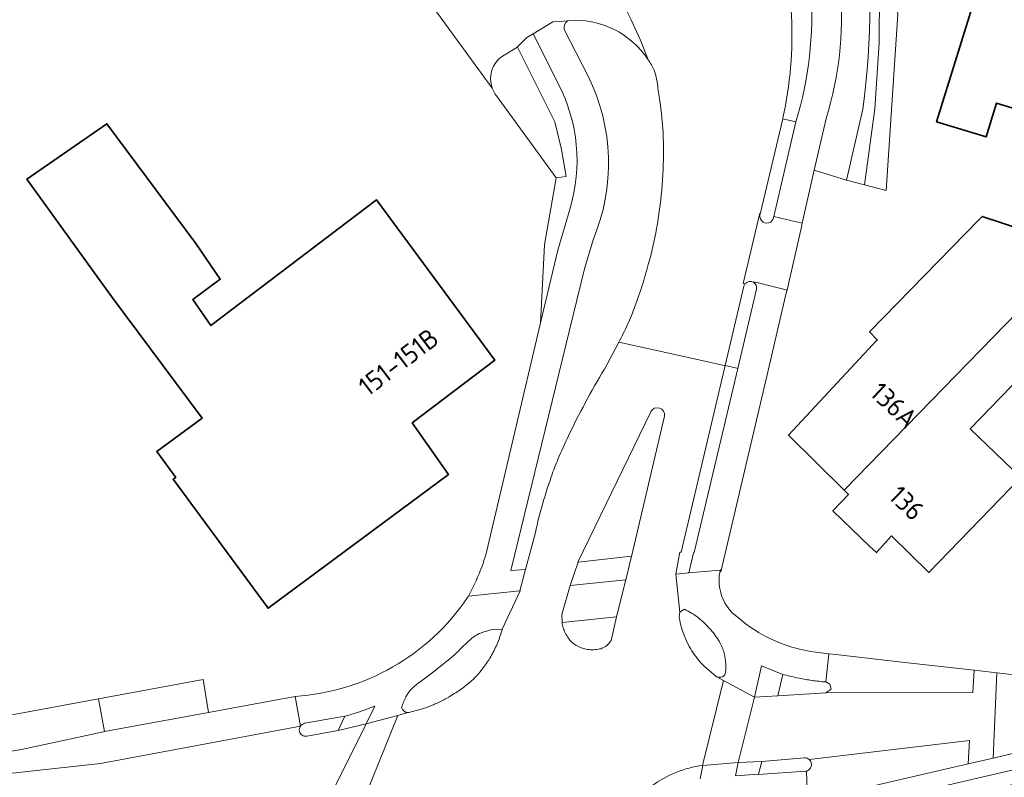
# Model space of a CAD drawing. Extents: x 150256 to 156914, y 461459 to 469481.
# Tile 474 of 656: x 154553 to 154622, y 467212 to 467265. Entities that reach past the tile are written whole.
import ezdxf
from ezdxf.enums import TextEntityAlignment as Align

# ---------------------------------------------------------------- set-up
doc = ezdxf.new("R2010")
doc.units = 0
doc.header["$LTSCALE"] = 0.75
for name, color, linetype, lineweight in [('B-RO-GR-BEPLANTING_CULTUUR_VASTE PLANTENVAK-GV', 251, 'CONTINUOUS', 18), ('B-RO-OG-BEBOUWING-GV', 6, 'CONTINUOUS', 35), ('B-RO-OG-BEBOUWING-T18', 1, 'CONTINUOUS', 18), ('B-RO-OG-TERREIN_CULTUURSCHEIDING-GV', 251, 'CONTINUOUS', 18), ('B-RO-VH-VERHARDING_ASFALT-GV', 251, 'CONTINUOUS', 18), ('B-RO-VH-VERHARDING_BETONSTRAATSTEEN-GV', 251, 'CONTINUOUS', 18), ('B-RO-VH-VERHARDING_TEGEL-GV', 251, 'CONTINUOUS', 18)]:
    doc.layers.add(name, color=color, linetype=linetype, lineweight=lineweight)
doc.styles.add('NLCS-ISO-M200-T18', font='NLCS-ISO.ttf', dxfattribs={"height": 360})

msp = doc.modelspace()

# ---------------------------------------------------------------- linework, layer by layer
at = {"layer": 'B-RO-GR-BEPLANTING_CULTUUR_VASTE PLANTENVAK-GV'}
msp.add_lwpolyline([(154609.308, 467289.395), (154610.31, 467285.171), (154611.669, 467278.306), (154612.286, 467274.796), (154612.867, 467270.693), (154613.121, 467267.027), (154613.093, 467263.403), (154612.795, 467258.736), (154612.077, 467253.387), (154613.603, 467252.985), (154614.409, 467265.419), (154613.455, 467272.397), (154613.098, 467275.465), (154612.086, 467281.911), (154610.768, 467289.336), (154610.533, 467290.658)], close=True, dxfattribs=at)
msp.add_lwpolyline([(154609.308, 467289.395), (154610.31, 467285.171), (154611.669, 467278.306), (154612.286, 467274.796), (154612.867, 467270.693), (154613.121, 467267.027), (154613.093, 467263.403), (154612.795, 467258.736), (154612.077, 467253.387), (154613.603, 467252.985), (154614.409, 467265.419), (154613.455, 467272.397), (154613.098, 467275.465), (154612.086, 467281.911), (154610.768, 467289.336), (154610.533, 467290.658)], close=True, dxfattribs=at)
at = {"layer": 'B-RO-OG-BEBOUWING-GV'}
for points in [[(154626.695, 467257.517), (154629.632, 467267.072), (154626.094, 467268.16), (154625.676, 467266.807), (154623.289, 467267.549), (154620.421, 467268.441), (154617.151, 467257.838), (154620.645, 467256.762), (154621.381, 467259.151)], [(154626.695, 467257.517), (154629.632, 467267.072), (154626.094, 467268.16), (154625.676, 467266.807), (154623.289, 467267.549), (154620.421, 467268.441), (154617.151, 467257.838), (154620.645, 467256.762), (154621.381, 467259.151)], [(154582.448, 467245.866), (154577.678, 467252.32), (154566.005, 467243.469), (154564.745, 467245.312), (154566.67, 467246.731), (154564.94, 467249.261), (154558.682, 467257.691), (154553.039, 467253.795), (154558.996, 467245.512), (154565.381, 467236.93), (154562.191, 467234.583), (154563.53, 467232.762), (154563.345, 467232.626), (154570.032, 467223.539), (154582.747, 467232.971), (154580.181, 467236.597), (154586.019, 467241.034)], [(154582.448, 467245.866), (154577.678, 467252.32), (154566.005, 467243.469), (154564.745, 467245.312), (154566.67, 467246.731), (154564.94, 467249.261), (154558.682, 467257.691), (154553.039, 467253.795), (154558.996, 467245.512), (154565.381, 467236.93), (154562.191, 467234.583), (154563.53, 467232.762), (154563.345, 467232.626), (154570.032, 467223.539), (154582.747, 467232.971), (154580.181, 467236.597), (154586.019, 467241.034)], [(154620.168, 467250.965), (154612.427, 467243.018), (154612.967, 467242.452), (154606.703, 467235.75), (154610.635, 467231.863), (154627.248, 467248.917), (154625.074, 467249.625), (154623.449, 467250.155), (154620.359, 467251.161)], [(154620.168, 467250.965), (154612.427, 467243.018), (154612.967, 467242.452), (154606.703, 467235.75), (154610.635, 467231.863), (154627.248, 467248.917), (154625.074, 467249.625), (154623.449, 467250.155), (154620.359, 467251.161)], [(154627.248, 467248.917), (154610.635, 467231.863), (154610.939, 467231.562), (154609.844, 467230.402), (154612.446, 467227.9), (154612.909, 467227.455), (154613.965, 467228.631), (154616.61, 467226.059), (154623.078, 467232.755), (154619.518, 467236.194), (154625.285, 467242.163), (154634.28, 467239.234), (154636.457, 467245.918)], [(154627.248, 467248.917), (154610.635, 467231.863), (154610.939, 467231.562), (154609.844, 467230.402), (154612.446, 467227.9), (154612.909, 467227.455), (154613.965, 467228.631), (154616.61, 467226.059), (154623.078, 467232.755), (154619.518, 467236.194), (154625.285, 467242.163), (154634.28, 467239.234), (154636.457, 467245.918)]]:
    msp.add_lwpolyline(points, close=True, dxfattribs=at)
at = {"layer": 'B-RO-OG-TERREIN_CULTUURSCHEIDING-GV'}
for points in [[(154610.793, 467253.726), (154612.077, 467253.387), (154612.795, 467258.736), (154613.093, 467263.403), (154613.121, 467267.027), (154612.867, 467270.693), (154612.286, 467274.796), (154611.669, 467278.306), (154610.31, 467285.171), (154609.308, 467289.395), (154607.4, 467287.428)], [(154610.793, 467253.726), (154612.077, 467253.387), (154612.795, 467258.736), (154613.093, 467263.403), (154613.121, 467267.027), (154612.867, 467270.693), (154612.286, 467274.796), (154611.669, 467278.306), (154610.31, 467285.171), (154609.308, 467289.395), (154607.4, 467287.428)], [(154591.178, 467264.977), (154591.138, 467264.948)], [(154591.178, 467264.977), (154591.138, 467264.948)], [(154590.901, 467264.343), (154592.583, 467261.059)], [(154590.901, 467264.343), (154592.583, 467261.059)], [(154586.138, 467259.669), (154590.343, 467253.882), (154591.054, 467253.987), (154590.717, 467255.89), (154590.245, 467257.824), (154587.612, 467263.097), (154587.571, 467263.073), (154586.56, 467262.472)], [(154586.138, 467259.669), (154590.343, 467253.882), (154591.054, 467253.987), (154590.717, 467255.89), (154590.245, 467257.824), (154587.612, 467263.097), (154587.571, 467263.073), (154586.56, 467262.472)], [(154611.939, 467258.732), (154610.793, 467253.726)], [(154611.939, 467258.732), (154610.793, 467253.726)], [(154606.322, 467258.102), (154606.309, 467258.051), (154607.23, 467257.836)], [(154606.322, 467258.102), (154606.309, 467258.051), (154607.23, 467257.836)], [(154592.936, 467249.502), (154592.331, 467247.463), (154591.258, 467243.059), (154587.149, 467226.19), (154588.174, 467226.276), (154588.873, 467228.884)], [(154592.936, 467249.502), (154592.331, 467247.463), (154591.258, 467243.059), (154587.149, 467226.19), (154588.174, 467226.276), (154588.873, 467228.884)], [(154593.916, 467240.693), (154594.749, 467242.29)], [(154593.916, 467240.693), (154594.749, 467242.29)], [(154625.464, 467213.929), (154625.702, 467212.874), (154609.019, 467208.992), (154601.04, 467208.408), (154598.853, 467205.301), (154598.274, 467202.85), (154597.386, 467199.089), (154598.412, 467199.082), (154599.3, 467202.842), (154599.782, 467204.883), (154601.585, 467207.445), (154609.17, 467208), (154626.896, 467212.125), (154626.695, 467213.018), (154665.371, 467215.882), (154740.5, 467223.248)], [(154625.464, 467213.929), (154625.702, 467212.874), (154609.019, 467208.992), (154601.04, 467208.408), (154598.853, 467205.301), (154598.274, 467202.85), (154597.386, 467199.089), (154598.412, 467199.082), (154599.3, 467202.842), (154599.782, 467204.883), (154601.585, 467207.445), (154609.17, 467208), (154626.896, 467212.125), (154626.695, 467213.018), (154665.371, 467215.882), (154740.5, 467223.248)]]:
    msp.add_lwpolyline(points, dxfattribs=at)
for points in [[(154607.4, 467287.428, -0.150581), (154611.939, 467258.732)], [(154607.4, 467287.428, -0.150581), (154611.939, 467258.732)], [(154605.643, 467272.366, -0.132012), (154606.322, 467258.102)], [(154605.643, 467272.366, -0.132012), (154606.322, 467258.102)], [(154607.23, 467257.836, 0.091125), (154608.293, 467267.153)], [(154607.23, 467257.836, 0.091125), (154608.293, 467267.153)], [(154591.138, 467264.948, 0.270066), (154590.901, 467264.343)], [(154591.138, 467264.948, 0.270066), (154590.901, 467264.343)], [(154596.833, 467262.204, 0.272457), (154591.178, 467264.977)], [(154596.833, 467262.204, 0.272457), (154591.178, 467264.977)], [(154586.56, 467262.472, 0.34519), (154585.835, 467260.203)], [(154586.56, 467262.472, 0.34519), (154585.835, 467260.203)], [(154597.243, 467261.481, 0.032833), (154596.833, 467262.204)], [(154597.243, 467261.481, 0.032833), (154596.833, 467262.204)], [(154597.511, 467260.186, 0.068075), (154597.243, 467261.481)], [(154597.511, 467260.186, 0.068075), (154597.243, 467261.481)], [(154592.583, 467261.059, -0.219001), (154592.936, 467249.502)], [(154592.583, 467261.059, -0.219001), (154592.936, 467249.502)], [(154585.835, 467260.203, 0.080204), (154586.138, 467259.669)], [(154585.835, 467260.203, 0.080204), (154586.138, 467259.669)], [(154597.815, 467257.837, 0.019531), (154597.511, 467260.186)], [(154597.815, 467257.837, 0.019531), (154597.511, 467260.186)], [(154597.9, 467255.899, 0.02322), (154597.815, 467257.837)], [(154597.9, 467255.899, 0.02322), (154597.815, 467257.837)], [(154597.776, 467253.024, 0.022264), (154597.9, 467255.899)], [(154597.776, 467253.024, 0.022264), (154597.9, 467255.899)], [(154597.414, 467250.309, 0.023595), (154597.776, 467253.024)], [(154597.414, 467250.309, 0.023595), (154597.776, 467253.024)], [(154596.834, 467247.765, 0.023612), (154597.414, 467250.309)], [(154596.834, 467247.765, 0.023612), (154597.414, 467250.309)], [(154595.894, 467244.822, 0.019755), (154596.834, 467247.765)], [(154595.894, 467244.822, 0.019755), (154596.834, 467247.765)], [(154595.37, 467243.533, 0.020287), (154595.894, 467244.822)], [(154595.37, 467243.533, 0.020287), (154595.894, 467244.822)], [(154594.749, 467242.29, 0.018346), (154595.37, 467243.533)], [(154594.749, 467242.29, 0.018346), (154595.37, 467243.533)], [(154592.554, 467238.325, -0.011805), (154593.916, 467240.693)], [(154592.554, 467238.325, -0.011805), (154593.916, 467240.693)], [(154591.306, 467235.897, -0.012453), (154592.554, 467238.325)], [(154591.306, 467235.897, -0.012453), (154592.554, 467238.325)], [(154590.556, 467234.254, -0.012143), (154591.306, 467235.897)], [(154590.556, 467234.254, -0.012143), (154591.306, 467235.897)], [(154590.057, 467232.985, -0.018113), (154590.556, 467234.254)], [(154590.057, 467232.985, -0.018113), (154590.556, 467234.254)], [(154589.402, 467230.953, -0.015257), (154590.057, 467232.985)], [(154589.402, 467230.953, -0.015257), (154590.057, 467232.985)], [(154588.873, 467228.884, -0.016015), (154589.402, 467230.953)], [(154588.873, 467228.884, -0.016015), (154589.402, 467230.953)]]:
    msp.add_lwpolyline(points, format="xyb", dxfattribs=at)
at = {"layer": 'B-RO-VH-VERHARDING_ASFALT-GV'}
for points in [[(154587.256, 467277.906), (154587.43, 467278.037), (154588.777, 467276.468), (154590.03, 467274.837), (154591.217, 467273.157), (154591.724, 467272.37), (154592.199, 467271.57), (154593.217, 467269.73), (154594.199, 467267.877), (154594.924, 467266.459), (154595.617, 467265.028), (154596.288, 467263.583), (154596.833, 467262.204)], [(154587.256, 467277.906), (154587.43, 467278.037), (154588.777, 467276.468), (154590.03, 467274.837), (154591.217, 467273.157), (154591.724, 467272.37), (154592.199, 467271.57), (154593.217, 467269.73), (154594.199, 467267.877), (154594.924, 467266.459), (154595.617, 467265.028), (154596.288, 467263.583), (154596.833, 467262.204)], [(154603.642, 467246.402), (154603.527, 467246.43), (154604.692, 467251.395), (154604.715, 467251.332), (154606.309, 467258.051), (154606.322, 467258.102)], [(154603.642, 467246.402), (154603.527, 467246.43), (154604.692, 467251.395), (154604.715, 467251.332), (154606.309, 467258.051), (154606.322, 467258.102)], [(154594.749, 467242.29), (154598.923, 467241.372), (154602.185, 467240.652), (154602.243, 467240.639), (154603.556, 467246.234)], [(154594.749, 467242.29), (154598.923, 467241.372), (154602.185, 467240.652), (154602.243, 467240.639), (154603.556, 467246.234)], [(154599.013, 467222.949), (154599.061, 467223.261), (154598.776, 467225.937), (154599.047, 467227.497), (154599.158, 467227.492), (154602.243, 467240.639), (154602.185, 467240.652), (154598.923, 467241.372), (154594.749, 467242.29), (154593.916, 467240.693)], [(154599.013, 467222.949), (154599.061, 467223.261), (154598.776, 467225.937), (154599.047, 467227.497), (154599.158, 467227.492), (154602.243, 467240.639), (154602.185, 467240.652), (154598.923, 467241.372), (154594.749, 467242.29), (154593.916, 467240.693)], [(154590.755, 467222.532), (154590.729, 467223.097), (154591.327, 467225.137), (154591.878, 467226.791), (154591.867, 467226.79), (154597.018, 467237.391)], [(154590.755, 467222.532), (154590.729, 467223.097), (154591.327, 467225.137), (154591.878, 467226.791), (154591.867, 467226.79), (154597.018, 467237.391)], [(154597.966, 467237.075), (154595.656, 467227.194), (154595.647, 467227.203), (154595.247, 467225.541), (154594.588, 467222.919), (154594.211, 467221.25)], [(154597.966, 467237.075), (154595.656, 467227.194), (154595.647, 467227.203), (154595.247, 467225.541), (154594.588, 467222.919), (154594.211, 467221.25)], [(154588.873, 467228.884), (154588.174, 467226.276), (154587.781, 467224.768), (154587.816, 467224.772), (154587.813, 467224.759), (154586.541, 467222.066)], [(154588.873, 467228.884), (154588.174, 467226.276), (154587.781, 467224.768), (154587.816, 467224.772), (154587.813, 467224.759), (154586.541, 467222.066)], [(154601.903, 467226.23), (154599.687, 467226.026), (154598.776, 467225.937), (154599.061, 467223.261), (154599.378, 467223.477)], [(154601.903, 467226.23), (154599.687, 467226.026), (154598.776, 467225.937), (154599.061, 467223.261), (154599.378, 467223.477)], [(154585.65, 467221.983), (154585.858, 467222.027), (154586.541, 467222.066), (154587.813, 467224.759), (154587.816, 467224.772), (154587.781, 467224.768), (154584.156, 467224.396), (154584.095, 467224.287)], [(154585.65, 467221.983), (154585.858, 467222.027), (154586.541, 467222.066), (154587.813, 467224.759), (154587.816, 467224.772), (154587.781, 467224.768), (154584.156, 467224.396), (154584.095, 467224.287)], [(154603.442, 467222.648), (154602.711, 467223.24)], [(154603.442, 467222.648), (154602.711, 467223.24)], [(154583.695, 467220.766), (154584.405, 467221.422)], [(154583.695, 467220.766), (154584.405, 467221.422)], [(154609.336, 467218.337), (154609.558, 467220.332), (154608.252, 467220.495), (154608.175, 467220.504), (154607.496, 467220.64)], [(154609.336, 467218.337), (154609.558, 467220.332), (154608.252, 467220.495), (154608.175, 467220.504), (154607.496, 467220.64)], [(154580.591, 467218.225), (154581.381, 467218.816), (154581.793, 467219.127), (154582.199, 467219.445), (154582.737, 467219.878)], [(154580.591, 467218.225), (154581.381, 467218.816), (154581.793, 467219.127), (154582.199, 467219.445), (154582.737, 467219.878)], [(154582.737, 467219.878), (154582.896, 467220.011), (154582.953, 467220.061)], [(154582.737, 467219.878), (154582.896, 467220.011), (154582.953, 467220.061)], [(154600.657, 467212.458), (154602.132, 467218.448), (154601.672, 467218.697), (154601.643, 467218.709), (154601.581, 467218.743), (154600.782, 467219.435)], [(154600.657, 467212.458), (154602.132, 467218.448), (154601.672, 467218.697), (154601.643, 467218.709), (154601.581, 467218.743), (154600.782, 467219.435)], [(154601.672, 467218.697), (154602.132, 467218.448), (154604.305, 467217.274), (154604.812, 467219.466), (154606.308, 467218.87)], [(154601.672, 467218.697), (154602.132, 467218.448), (154604.305, 467217.274), (154604.812, 467219.466), (154606.308, 467218.87)], [(154608.172, 467212.866), (154619.478, 467214.208), (154619.376, 467212.566), (154621.133, 467212.975), (154621.386, 467218.982), (154619.798, 467219.164), (154619.696, 467217.603), (154609.341, 467217.581), (154605.955, 467217.358), (154604.305, 467217.274), (154603.176, 467212.657), (154604.83, 467212.74), (154607.839, 467212.996)], [(154608.172, 467212.866), (154619.478, 467214.208), (154619.376, 467212.566), (154621.133, 467212.975), (154621.386, 467218.982), (154619.798, 467219.164), (154619.696, 467217.603), (154609.341, 467217.581), (154605.955, 467217.358), (154604.305, 467217.274), (154603.176, 467212.657), (154604.83, 467212.74), (154607.839, 467212.996)], [(154571.941, 467217.322), (154572.317, 467215.218)], [(154572.614, 467215.421), (154572.627, 467215.431), (154575.444, 467215.929), (154575.454, 467215.932), (154575.821, 467216.026), (154575.945, 467216.061), (154576.02, 467216.079), (154576.096, 467216.11), (154576.416, 467216.217), (154576.736, 467216.332), (154576.95, 467216.403), (154577.158, 467216.483), (154577.367, 467216.559), (154577.572, 467216.639), (154576.95, 467215.39), (154579.185, 467215.983), (154579.815, 467216.15), (154579.967, 467216.191)], [(154580.737, 467216.395), (154579.967, 467216.191), (154579.815, 467216.15), (154579.185, 467215.983), (154576.505, 467209.354), (154576.946, 467209.268), (154577.181, 467209.375), (154577.423, 467209.467), (154577.671, 467209.541), (154577.762, 467209.565)], [(154579.43, 467216.59), (154579.453, 467216.553)], [(154572.317, 467215.218), (154558.229, 467212.593), (154551.163, 467211.819), (154551.736, 467208.705), (154554.581, 467208.945), (154568.887, 467209.059), (154568.869, 467209.808), (154569.314, 467210.277)], [(154572.153, 467210.18), (154572.535, 467210.136), (154574.167, 467209.812), (154576.95, 467215.39), (154574.987, 467214.91), (154572.77, 467214.514)], [(154607.974, 467212.05), (154608.056, 467210.037), (154608.393, 467210.061), (154609.151, 467210.184), (154619.376, 467212.566), (154619.478, 467214.208), (154608.172, 467212.866)], [(154601.396, 467209.588), (154606.148, 467209.904), (154608.056, 467210.037), (154607.974, 467212.05), (154607.915, 467212.037), (154604.602, 467211.82), (154604.607, 467211.843), (154602.967, 467211.714), (154603.176, 467212.657), (154600.683, 467212.459), (154600.493, 467211.514)]]:
    msp.add_lwpolyline(points, dxfattribs=at)
for points in [[(154606.322, 467258.102, 0.132012), (154605.643, 467272.366)], [(154606.322, 467258.102, 0.132012), (154605.643, 467272.366)], [(154596.833, 467262.204, -0.032833), (154597.243, 467261.481)], [(154596.833, 467262.204, -0.032833), (154597.243, 467261.481)], [(154597.243, 467261.481, -0.068075), (154597.511, 467260.186)], [(154597.243, 467261.481, -0.068075), (154597.511, 467260.186)], [(154597.511, 467260.186, -0.019531), (154597.815, 467257.837)], [(154597.511, 467260.186, -0.019531), (154597.815, 467257.837)], [(154597.815, 467257.837, -0.02322), (154597.9, 467255.899)], [(154597.815, 467257.837, -0.02322), (154597.9, 467255.899)], [(154597.9, 467255.899, -0.022264), (154597.776, 467253.024)], [(154597.9, 467255.899, -0.022264), (154597.776, 467253.024)], [(154597.776, 467253.024, -0.023595), (154597.414, 467250.309)], [(154597.776, 467253.024, -0.023595), (154597.414, 467250.309)], [(154597.414, 467250.309, -0.023612), (154596.834, 467247.765)], [(154597.414, 467250.309, -0.023612), (154596.834, 467247.765)], [(154596.834, 467247.765, -0.019755), (154595.894, 467244.822)], [(154596.834, 467247.765, -0.019755), (154595.894, 467244.822)], [(154603.556, 467246.234, -0.104214), (154603.642, 467246.402)], [(154603.556, 467246.234, -0.104214), (154603.642, 467246.402)], [(154595.894, 467244.822, -0.020287), (154595.37, 467243.533)], [(154595.894, 467244.822, -0.020287), (154595.37, 467243.533)], [(154595.37, 467243.533, -0.018346), (154594.749, 467242.29)], [(154595.37, 467243.533, -0.018346), (154594.749, 467242.29)], [(154593.916, 467240.693, 0.011805), (154592.554, 467238.325)], [(154593.916, 467240.693, 0.011805), (154592.554, 467238.325)], [(154592.554, 467238.325, 0.012453), (154591.306, 467235.897)], [(154592.554, 467238.325, 0.012453), (154591.306, 467235.897)], [(154597.018, 467237.391, -0.879747), (154597.966, 467237.075)], [(154597.018, 467237.391, -0.879747), (154597.966, 467237.075)], [(154591.306, 467235.897, 0.012143), (154590.556, 467234.254)], [(154591.306, 467235.897, 0.012143), (154590.556, 467234.254)], [(154590.556, 467234.254, 0.018113), (154590.057, 467232.985)], [(154590.556, 467234.254, 0.018113), (154590.057, 467232.985)], [(154590.057, 467232.985, 0.015257), (154589.402, 467230.953)], [(154590.057, 467232.985, 0.015257), (154589.402, 467230.953)], [(154589.402, 467230.953, 0.016015), (154588.873, 467228.884)], [(154589.402, 467230.953, 0.016015), (154588.873, 467228.884)], [(154602.711, 467223.24, -0.248117), (154601.903, 467226.23)], [(154602.711, 467223.24, -0.248117), (154601.903, 467226.23)], [(154584.095, 467224.287, -0.232083), (154571.941, 467217.322)], [(154584.095, 467224.287, -0.232083), (154571.941, 467217.322)], [(154599.378, 467223.477, -0.049074), (154600.361, 467222.853)], [(154599.378, 467223.477, -0.049074), (154600.361, 467222.853)], [(154590.837, 467222.161, -0.047962), (154590.755, 467222.532)], [(154590.837, 467222.161, -0.047962), (154590.755, 467222.532)], [(154599.108, 467222.405, -0.030948), (154599.013, 467222.949)], [(154599.108, 467222.405, -0.030948), (154599.013, 467222.949)], [(154599.261, 467221.874, -0.028588), (154599.108, 467222.405)], [(154599.261, 467221.874, -0.028588), (154599.108, 467222.405)], [(154600.361, 467222.853, -0.049253), (154601.206, 467222.053)], [(154600.361, 467222.853, -0.049253), (154601.206, 467222.053)], [(154607.496, 467220.64, -0.110914), (154603.442, 467222.648)], [(154607.496, 467220.64, -0.110914), (154603.442, 467222.648)], [(154584.63, 467221.584, -0.030866), (154584.871, 467221.721)], [(154584.63, 467221.584, -0.030866), (154584.871, 467221.721)], [(154584.871, 467221.721, -0.030192), (154585.063, 467221.803)], [(154584.871, 467221.721, -0.030192), (154585.063, 467221.803)], [(154585.063, 467221.803, -0.013371), (154585.445, 467221.928)], [(154585.063, 467221.803, -0.013371), (154585.445, 467221.928)], [(154585.445, 467221.928, -0.023973), (154585.65, 467221.983)], [(154585.445, 467221.928, -0.023973), (154585.65, 467221.983)], [(154586.541, 467222.066, -0.033102), (154586.222, 467221.125)], [(154586.541, 467222.066, -0.033102), (154586.222, 467221.125)], [(154590.977, 467221.809, -0.0451), (154590.837, 467222.161)], [(154590.977, 467221.809, -0.0451), (154590.837, 467222.161)], [(154591.2, 467221.428, -0.039622), (154590.977, 467221.809)], [(154591.2, 467221.428, -0.039622), (154590.977, 467221.809)], [(154599.556, 467221.158, -0.029009), (154599.261, 467221.874)], [(154599.556, 467221.158, -0.029009), (154599.261, 467221.874)], [(154601.206, 467222.053, -0.045967), (154601.841, 467221.164)], [(154601.206, 467222.053, -0.045967), (154601.841, 467221.164)], [(154584.405, 467221.422, -0.033954), (154584.63, 467221.584)], [(154584.405, 467221.422, -0.033954), (154584.63, 467221.584)], [(154586.222, 467221.125, -0.032447), (154585.791, 467220.231)], [(154586.222, 467221.125, -0.032447), (154585.791, 467220.231)], [(154591.421, 467221.171, -0.050239), (154591.2, 467221.428)], [(154591.421, 467221.171, -0.050239), (154591.2, 467221.428)], [(154591.728, 467220.935, -0.050072), (154591.421, 467221.171)], [(154591.728, 467220.935, -0.050072), (154591.421, 467221.171)], [(154593.958, 467220.958, -0.072552), (154593.636, 467220.745)], [(154593.958, 467220.958, -0.072552), (154593.636, 467220.745)], [(154594.211, 467221.25, -0.071587), (154593.958, 467220.958)], [(154594.211, 467221.25, -0.071587), (154593.958, 467220.958)], [(154599.896, 467220.537, -0.03224), (154599.556, 467221.158)], [(154599.896, 467220.537, -0.03224), (154599.556, 467221.158)], [(154601.841, 467221.164, -0.064449), (154602.176, 467220.37)], [(154601.841, 467221.164, -0.064449), (154602.176, 467220.37)], [(154582.953, 467220.061, 0.012485), (154583.331, 467220.406)], [(154582.953, 467220.061, 0.012485), (154583.331, 467220.406)], [(154583.331, 467220.406, 0.011049), (154583.695, 467220.766)], [(154583.331, 467220.406, 0.011049), (154583.695, 467220.766)], [(154592.108, 467220.746, -0.054797), (154591.728, 467220.935)], [(154592.108, 467220.746, -0.054797), (154591.728, 467220.935)], [(154592.461, 467220.645, -0.048261), (154592.108, 467220.746)], [(154592.461, 467220.645, -0.048261), (154592.108, 467220.746)], [(154592.843, 467220.608, -0.044591), (154592.461, 467220.645)], [(154592.843, 467220.608, -0.044591), (154592.461, 467220.645)], [(154593.334, 467220.648, -0.04063), (154592.843, 467220.608)], [(154593.334, 467220.648, -0.04063), (154592.843, 467220.608)], [(154593.636, 467220.745, -0.07675), (154593.334, 467220.648)], [(154593.636, 467220.745, -0.07675), (154593.334, 467220.648)], [(154600.306, 467219.96, -0.031367), (154599.896, 467220.537)], [(154600.306, 467219.96, -0.031367), (154599.896, 467220.537)], [(154602.176, 467220.37, -0.06248), (154602.296, 467219.603)], [(154602.176, 467220.37, -0.06248), (154602.296, 467219.603)], [(154585.791, 467220.231, -0.028341), (154585.276, 467219.433)], [(154585.791, 467220.231, -0.028341), (154585.276, 467219.433)], [(154600.782, 467219.435, -0.030944), (154600.306, 467219.96)], [(154600.782, 467219.435, -0.030944), (154600.306, 467219.96)], [(154602.296, 467219.603, -0.064738), (154602.226, 467218.83)], [(154602.296, 467219.603, -0.064738), (154602.226, 467218.83)], [(154585.276, 467219.433, -0.029837), (154584.637, 467218.664)], [(154585.276, 467219.433, -0.029837), (154584.637, 467218.664)], [(154606.308, 467218.87, 0.009912), (154606.807, 467218.747)], [(154606.308, 467218.87, 0.009912), (154606.807, 467218.747)], [(154580.299, 467217.993, -0.038537), (154580.591, 467218.225)], [(154584.319, 467218.363, -0.021641), (154583.774, 467217.935)], [(154584.637, 467218.664, -0.027487), (154584.319, 467218.363)], [(154602.226, 467218.83, -0.312466), (154601.672, 467218.697)], [(154602.226, 467218.83, -0.312466), (154601.672, 467218.697)], [(154606.807, 467218.747, 0.010336), (154607.309, 467218.636)], [(154606.807, 467218.747, 0.010336), (154607.309, 467218.636)], [(154607.309, 467218.636, 0.007547), (154607.947, 467218.511)], [(154607.947, 467218.511, 0.010112), (154608.348, 467218.445)], [(154608.348, 467218.445, 0.009999), (154608.84, 467218.382)], [(154608.84, 467218.382, 0.009998), (154609.336, 467218.337)], [(154579.752, 467217.28, -0.028785), (154579.908, 467217.548)], [(154579.908, 467217.548, -0.03906), (154580.039, 467217.725)], [(154580.039, 467217.725, -0.03787), (154580.299, 467217.993)], [(154583.774, 467217.935, -0.01866), (154582.947, 467217.38)], [(154579.453, 467216.553, -0.024982), (154579.586, 467216.923)], [(154579.586, 467216.923, -0.028386), (154579.752, 467217.28)], [(154582.231, 467216.981, -0.02565), (154581.497, 467216.654)], [(154582.947, 467217.38, -0.024056), (154582.231, 467216.981)], [(154579.509, 467216.404, -0.102015), (154579.43, 467216.59)], [(154579.65, 467216.261, -0.09864), (154579.509, 467216.404)], [(154579.803, 467216.196, -0.126369), (154579.65, 467216.261)], [(154579.967, 467216.191, -0.127932), (154579.803, 467216.196)], [(154581.497, 467216.654, -0.024809), (154580.737, 467216.395)], [(154572.317, 467215.218, -0.196574), (154572.614, 467215.421)], [(154572.249, 467214.864, -0.19803), (154572.317, 467215.218)], [(154572.437, 467214.582, -0.199673), (154572.249, 467214.864)], [(154572.77, 467214.514, -0.197917), (154572.437, 467214.582)], [(154607.839, 467212.996, -0.192207), (154608.172, 467212.866)], [(154608.172, 467212.866, -0.195974), (154608.327, 467212.543)], [(154597.088, 467211.01, -0.063203), (154598.78, 467211.961)], [(154598.78, 467211.961, -0.063332), (154600.657, 467212.458)], [(154608.221, 467212.209, -0.157701), (154607.974, 467212.05)], [(154608.327, 467212.543, -0.185908), (154608.221, 467212.209)]]:
    msp.add_lwpolyline(points, format="xyb", dxfattribs=at)
for points in [[(154591.327, 467225.137), (154590.729, 467223.097), (154590.755, 467222.532), (154594.588, 467222.919), (154595.247, 467225.541)], [(154591.327, 467225.137), (154590.729, 467223.097), (154590.755, 467222.532), (154594.588, 467222.919), (154595.247, 467225.541)], [(154609.336, 467218.337), (154609.634, 467218.189), (154609.712, 467217.841), (154609.364, 467217.599), (154609.341, 467217.581), (154619.696, 467217.603), (154619.798, 467219.164), (154614.696, 467219.743), (154610.044, 467220.271), (154609.558, 467220.332)], [(154609.336, 467218.337), (154609.634, 467218.189), (154609.712, 467217.841), (154609.364, 467217.599), (154609.341, 467217.581), (154619.696, 467217.603), (154619.798, 467219.164), (154614.696, 467219.743), (154610.044, 467220.271), (154609.558, 467220.332)], [(154625.234, 467218.58), (154623.323, 467218.767), (154622.843, 467218.814), (154621.386, 467218.982), (154621.133, 467212.975), (154623.199, 467213.457), (154625.256, 467213.914)], [(154625.234, 467218.58), (154623.323, 467218.767), (154622.843, 467218.814), (154621.386, 467218.982), (154621.133, 467212.975), (154623.199, 467213.457), (154625.256, 467213.914)], [(154600.683, 467212.459), (154603.176, 467212.657), (154604.305, 467217.274), (154602.132, 467218.448), (154600.657, 467212.458)], [(154571.941, 467217.322), (154568.745, 467216.731), (154565.834, 467216.192), (154558.507, 467214.835), (154558.443, 467214.823), (154552.663, 467213.581), (154550.911, 467213.297), (154550.892, 467213.294), (154551.163, 467211.819), (154558.229, 467212.593), (154572.317, 467215.218)], [(154574.167, 467209.812), (154576.505, 467209.354), (154579.185, 467215.983), (154576.95, 467215.39)]]:
    msp.add_lwpolyline(points, close=True, dxfattribs=at)
at = {"layer": 'B-RO-VH-VERHARDING_BETONSTRAATSTEEN-GV'}
for points in [[(154596.833, 467262.204), (154596.288, 467263.583), (154595.617, 467265.028), (154594.924, 467266.459), (154594.199, 467267.877), (154593.217, 467269.73), (154592.199, 467271.57), (154591.724, 467272.37), (154591.217, 467273.157), (154590.03, 467274.837), (154588.777, 467276.468), (154587.43, 467278.037), (154587.256, 467277.906)], [(154596.833, 467262.204), (154596.288, 467263.583), (154595.617, 467265.028), (154594.924, 467266.459), (154594.199, 467267.877), (154593.217, 467269.73), (154592.199, 467271.57), (154591.724, 467272.37), (154591.217, 467273.157), (154590.03, 467274.837), (154588.777, 467276.468), (154587.43, 467278.037), (154587.256, 467277.906)], [(154581.719, 467265.854), (154585.835, 467260.203)], [(154581.719, 467265.854), (154585.835, 467260.203)], [(154586.56, 467262.472), (154587.571, 467263.073), (154588.27, 467263.768), (154588.723, 467264.035), (154590.112, 467264.885), (154590.608, 467264.916), (154591.138, 467264.948), (154591.178, 467264.977)], [(154586.56, 467262.472), (154587.571, 467263.073), (154588.27, 467263.768), (154588.723, 467264.035), (154590.112, 467264.885), (154590.608, 467264.916), (154591.138, 467264.948), (154591.178, 467264.977)], [(154607.23, 467257.836), (154606.309, 467258.051), (154604.715, 467251.332), (154604.701, 467251.271)], [(154607.23, 467257.836), (154606.309, 467258.051), (154604.715, 467251.332), (154604.701, 467251.271)], [(154605.466, 467250.759), (154605.638, 467250.989), (154605.679, 467251.167), (154607.23, 467257.836)], [(154605.466, 467250.759), (154605.638, 467250.989), (154605.679, 467251.167), (154607.23, 467257.836)], [(154604.701, 467251.271), (154604.715, 467251.332), (154604.692, 467251.395), (154603.527, 467246.43), (154603.642, 467246.402)], [(154604.701, 467251.271), (154604.715, 467251.332), (154604.692, 467251.395), (154603.527, 467246.43), (154603.642, 467246.402)], [(154604.235, 467246.515), (154604.376, 467246.519), (154606.554, 467245.994), (154606.609, 467245.981), (154607.597, 467250.309), (154607.683, 467250.687), (154605.679, 467251.167), (154605.638, 467250.989), (154605.466, 467250.759)], [(154604.235, 467246.515), (154604.376, 467246.519), (154606.554, 467245.994), (154606.609, 467245.981), (154607.597, 467250.309), (154607.683, 467250.687), (154605.679, 467251.167), (154605.638, 467250.989), (154605.466, 467250.759)], [(154603.556, 467246.234), (154602.243, 467240.639), (154603.078, 467240.452), (154603.139, 467240.438), (154604.462, 467246.034)], [(154603.556, 467246.234), (154602.243, 467240.639), (154603.078, 467240.452), (154603.139, 467240.438), (154604.462, 467246.034)], [(154597.018, 467237.391), (154591.867, 467226.79), (154591.878, 467226.791), (154595.647, 467227.203), (154595.656, 467227.194), (154597.966, 467237.075)], [(154597.018, 467237.391), (154591.867, 467226.79), (154591.878, 467226.791), (154595.647, 467227.203), (154595.656, 467227.194), (154597.966, 467237.075)], [(154599.378, 467223.477), (154599.061, 467223.261), (154599.013, 467222.949)], [(154599.378, 467223.477), (154599.061, 467223.261), (154599.013, 467222.949)], [(154594.211, 467221.25), (154594.588, 467222.919), (154590.755, 467222.532)], [(154594.211, 467221.25), (154594.588, 467222.919), (154590.755, 467222.532)], [(154586.541, 467222.066), (154585.858, 467222.027), (154585.65, 467221.983)], [(154586.541, 467222.066), (154585.858, 467222.027), (154585.65, 467221.983)], [(154584.405, 467221.422), (154583.695, 467220.766)], [(154584.405, 467221.422), (154583.695, 467220.766)], [(154582.896, 467220.011), (154582.737, 467219.878), (154582.199, 467219.445), (154581.793, 467219.127), (154581.381, 467218.816), (154580.591, 467218.225)], [(154582.896, 467220.011), (154582.737, 467219.878), (154582.199, 467219.445), (154581.793, 467219.127), (154581.381, 467218.816), (154580.591, 467218.225)], [(154582.953, 467220.061), (154582.896, 467220.011)], [(154582.953, 467220.061), (154582.896, 467220.011)], [(154600.782, 467219.435), (154601.581, 467218.743), (154601.643, 467218.709), (154601.672, 467218.697)], [(154600.782, 467219.435), (154601.581, 467218.743), (154601.643, 467218.709), (154601.672, 467218.697)], [(154606.308, 467218.87), (154605.955, 467217.358), (154609.341, 467217.581), (154609.364, 467217.599), (154609.712, 467217.841), (154609.634, 467218.189), (154609.336, 467218.337)], [(154606.308, 467218.87), (154605.955, 467217.358), (154609.341, 467217.581), (154609.364, 467217.599), (154609.712, 467217.841), (154609.634, 467218.189), (154609.336, 467218.337)], [(154579.453, 467216.553), (154579.43, 467216.59)], [(154579.967, 467216.191), (154580.737, 467216.395)], [(154574.987, 467214.91), (154575.444, 467215.929), (154572.627, 467215.431), (154572.614, 467215.421)], [(154572.77, 467214.514), (154574.987, 467214.91)], [(154607.839, 467212.996), (154604.83, 467212.74), (154604.607, 467211.843), (154604.602, 467211.82), (154607.915, 467212.037), (154607.974, 467212.05)], [(154600.493, 467211.514), (154600.683, 467212.459), (154600.657, 467212.458)]]:
    msp.add_lwpolyline(points, dxfattribs=at)
for points in [[(154591.178, 467264.977, -0.272457), (154596.833, 467262.204)], [(154591.178, 467264.977, -0.272457), (154596.833, 467262.204)], [(154585.835, 467260.203, -0.34519), (154586.56, 467262.472)], [(154585.835, 467260.203, -0.34519), (154586.56, 467262.472)], [(154604.701, 467251.271, 0.653812), (154605.466, 467250.759)], [(154605.466, 467250.759, -0.653812), (154604.701, 467251.271)], [(154604.701, 467251.271, 0.653812), (154605.466, 467250.759)], [(154605.466, 467250.759, -0.653812), (154604.701, 467251.271)], [(154603.642, 467246.402, 0.104214), (154603.556, 467246.234)], [(154603.642, 467246.402, 0.104214), (154603.556, 467246.234)], [(154604.235, 467246.515, 0.369082), (154603.642, 467246.402)], [(154603.642, 467246.402, -0.369082), (154604.235, 467246.515)], [(154604.235, 467246.515, 0.369082), (154603.642, 467246.402)], [(154603.642, 467246.402, -0.369082), (154604.235, 467246.515)], [(154604.462, 467246.034, 0.313719), (154604.235, 467246.515)], [(154604.462, 467246.034, 0.313719), (154604.235, 467246.515)], [(154597.966, 467237.075, 0.879747), (154597.018, 467237.391)], [(154597.966, 467237.075, 0.879747), (154597.018, 467237.391)], [(154600.361, 467222.853, 0.049074), (154599.378, 467223.477)], [(154600.361, 467222.853, 0.049074), (154599.378, 467223.477)], [(154590.755, 467222.532, 0.047962), (154590.837, 467222.161)], [(154590.755, 467222.532, 0.047962), (154590.837, 467222.161)], [(154599.013, 467222.949, 0.030948), (154599.108, 467222.405)], [(154599.013, 467222.949, 0.030948), (154599.108, 467222.405)], [(154599.108, 467222.405, 0.028588), (154599.261, 467221.874)], [(154599.108, 467222.405, 0.028588), (154599.261, 467221.874)], [(154601.206, 467222.053, 0.049253), (154600.361, 467222.853)], [(154601.206, 467222.053, 0.049253), (154600.361, 467222.853)], [(154584.871, 467221.721, 0.030866), (154584.63, 467221.584)], [(154584.871, 467221.721, 0.030866), (154584.63, 467221.584)], [(154585.063, 467221.803, 0.030192), (154584.871, 467221.721)], [(154585.063, 467221.803, 0.030192), (154584.871, 467221.721)], [(154585.445, 467221.928, 0.013371), (154585.063, 467221.803)], [(154585.445, 467221.928, 0.013371), (154585.063, 467221.803)], [(154585.65, 467221.983, 0.023973), (154585.445, 467221.928)], [(154585.65, 467221.983, 0.023973), (154585.445, 467221.928)], [(154586.222, 467221.125, 0.033102), (154586.541, 467222.066)], [(154586.222, 467221.125, 0.033102), (154586.541, 467222.066)], [(154590.837, 467222.161, 0.0451), (154590.977, 467221.809)], [(154590.837, 467222.161, 0.0451), (154590.977, 467221.809)], [(154590.977, 467221.809, 0.039622), (154591.2, 467221.428)], [(154590.977, 467221.809, 0.039622), (154591.2, 467221.428)], [(154599.261, 467221.874, 0.029009), (154599.556, 467221.158)], [(154599.261, 467221.874, 0.029009), (154599.556, 467221.158)], [(154601.841, 467221.164, 0.045967), (154601.206, 467222.053)], [(154601.841, 467221.164, 0.045967), (154601.206, 467222.053)], [(154584.63, 467221.584, 0.033954), (154584.405, 467221.422)], [(154584.63, 467221.584, 0.033954), (154584.405, 467221.422)], [(154585.791, 467220.231, 0.032447), (154586.222, 467221.125)], [(154585.791, 467220.231, 0.032447), (154586.222, 467221.125)], [(154591.2, 467221.428, 0.050239), (154591.421, 467221.171)], [(154591.2, 467221.428, 0.050239), (154591.421, 467221.171)], [(154591.421, 467221.171, 0.050072), (154591.728, 467220.935)], [(154591.421, 467221.171, 0.050072), (154591.728, 467220.935)], [(154593.636, 467220.745, 0.072552), (154593.958, 467220.958)], [(154593.636, 467220.745, 0.072552), (154593.958, 467220.958)], [(154593.958, 467220.958, 0.071587), (154594.211, 467221.25)], [(154593.958, 467220.958, 0.071587), (154594.211, 467221.25)], [(154599.556, 467221.158, 0.03224), (154599.896, 467220.537)], [(154599.556, 467221.158, 0.03224), (154599.896, 467220.537)], [(154602.176, 467220.37, 0.064449), (154601.841, 467221.164)], [(154602.176, 467220.37, 0.064449), (154601.841, 467221.164)], [(154583.331, 467220.406, -0.012485), (154582.953, 467220.061)], [(154583.331, 467220.406, -0.012485), (154582.953, 467220.061)], [(154583.695, 467220.766, -0.011049), (154583.331, 467220.406)], [(154583.695, 467220.766, -0.011049), (154583.331, 467220.406)], [(154591.728, 467220.935, 0.054797), (154592.108, 467220.746)], [(154591.728, 467220.935, 0.054797), (154592.108, 467220.746)], [(154592.108, 467220.746, 0.048261), (154592.461, 467220.645)], [(154592.108, 467220.746, 0.048261), (154592.461, 467220.645)], [(154592.461, 467220.645, 0.044591), (154592.843, 467220.608)], [(154592.461, 467220.645, 0.044591), (154592.843, 467220.608)], [(154592.843, 467220.608, 0.04063), (154593.334, 467220.648)], [(154592.843, 467220.608, 0.04063), (154593.334, 467220.648)], [(154593.334, 467220.648, 0.07675), (154593.636, 467220.745)], [(154593.334, 467220.648, 0.07675), (154593.636, 467220.745)], [(154599.896, 467220.537, 0.031367), (154600.306, 467219.96)], [(154599.896, 467220.537, 0.031367), (154600.306, 467219.96)], [(154602.296, 467219.603, 0.06248), (154602.176, 467220.37)], [(154602.296, 467219.603, 0.06248), (154602.176, 467220.37)], [(154585.276, 467219.433, 0.028341), (154585.791, 467220.231)], [(154585.276, 467219.433, 0.028341), (154585.791, 467220.231)], [(154600.306, 467219.96, 0.030944), (154600.782, 467219.435)], [(154600.306, 467219.96, 0.030944), (154600.782, 467219.435)], [(154602.226, 467218.83, 0.064738), (154602.296, 467219.603)], [(154602.226, 467218.83, 0.064738), (154602.296, 467219.603)], [(154584.637, 467218.664, 0.029837), (154585.276, 467219.433)], [(154584.637, 467218.664, 0.029837), (154585.276, 467219.433)], [(154606.807, 467218.747, -0.009912), (154606.308, 467218.87)], [(154606.807, 467218.747, -0.009912), (154606.308, 467218.87)], [(154580.591, 467218.225, 0.038537), (154580.299, 467217.993)], [(154583.774, 467217.935, 0.021641), (154584.319, 467218.363)], [(154584.319, 467218.363, 0.027487), (154584.637, 467218.664)], [(154601.672, 467218.697, 0.312466), (154602.226, 467218.83)], [(154601.672, 467218.697, 0.312466), (154602.226, 467218.83)], [(154607.309, 467218.636, -0.010336), (154606.807, 467218.747)], [(154607.309, 467218.636, -0.010336), (154606.807, 467218.747)], [(154607.947, 467218.511, -0.007547), (154607.309, 467218.636)], [(154608.348, 467218.445, -0.010112), (154607.947, 467218.511)], [(154608.84, 467218.382, -0.009999), (154608.348, 467218.445)], [(154609.336, 467218.337, -0.009998), (154608.84, 467218.382)], [(154579.908, 467217.548, 0.028785), (154579.752, 467217.28)], [(154580.039, 467217.725, 0.03906), (154579.908, 467217.548)], [(154580.299, 467217.993, 0.03787), (154580.039, 467217.725)], [(154582.947, 467217.38, 0.01866), (154583.774, 467217.935)], [(154579.586, 467216.923, 0.024982), (154579.453, 467216.553)], [(154579.752, 467217.28, 0.028386), (154579.586, 467216.923)], [(154581.497, 467216.654, 0.02565), (154582.231, 467216.981)], [(154582.231, 467216.981, 0.024056), (154582.947, 467217.38)], [(154579.43, 467216.59, 0.102015), (154579.509, 467216.404)], [(154579.509, 467216.404, 0.09864), (154579.65, 467216.261)], [(154579.65, 467216.261, 0.126369), (154579.803, 467216.196)], [(154579.803, 467216.196, 0.127932), (154579.967, 467216.191)], [(154580.737, 467216.395, 0.024809), (154581.497, 467216.654)], [(154572.614, 467215.421, 0.196574), (154572.317, 467215.218)], [(154572.317, 467215.218, 0.19803), (154572.249, 467214.864)], [(154572.249, 467214.864, 0.199673), (154572.437, 467214.582)], [(154572.437, 467214.582, 0.197917), (154572.77, 467214.514)], [(154608.172, 467212.866, 0.192207), (154607.839, 467212.996)], [(154608.327, 467212.543, 0.195974), (154608.172, 467212.866)], [(154598.78, 467211.961, 0.063203), (154597.088, 467211.01)], [(154600.657, 467212.458, 0.063332), (154598.78, 467211.961)], [(154607.974, 467212.05, 0.157701), (154608.221, 467212.209)], [(154608.221, 467212.209, 0.185908), (154608.327, 467212.543)]]:
    msp.add_lwpolyline(points, format="xyb", dxfattribs=at)
for points in [[(154599.158, 467227.492), (154599.047, 467227.497), (154598.776, 467225.937), (154599.687, 467226.026), (154600.022, 467227.451), (154600.071, 467227.456), (154603.139, 467240.438), (154603.078, 467240.452), (154602.243, 467240.639)], [(154599.158, 467227.492), (154599.047, 467227.497), (154598.776, 467225.937), (154599.687, 467226.026), (154600.022, 467227.451), (154600.071, 467227.456), (154603.139, 467240.438), (154603.078, 467240.452), (154602.243, 467240.639)], [(154558.078, 467217.147), (154558.507, 467214.835), (154565.834, 467216.192), (154565.465, 467218.514)]]:
    msp.add_lwpolyline(points, close=True, dxfattribs=at)
at = {"layer": 'B-RO-VH-VERHARDING_TEGEL-GV'}
for points in [[(154611.939, 467258.732, 0.150581), (154607.4, 467287.428)], [(154611.939, 467258.732, 0.150581), (154607.4, 467287.428)], [(154608.293, 467267.153, -0.091125), (154607.23, 467257.836)], [(154608.293, 467267.153, -0.091125), (154607.23, 467257.836)], [(154610.386, 467267.08, -0.093935), (154609.36, 467258.073)], [(154609.36, 467258.073, 0.093935), (154610.386, 467267.08)], [(154610.386, 467267.08, -0.093935), (154609.36, 467258.073)], [(154609.36, 467258.073, 0.093935), (154610.386, 467267.08)], [(154590.901, 467264.343, -0.270066), (154591.138, 467264.948)], [(154590.901, 467264.343, -0.270066), (154591.138, 467264.948)], [(154592.936, 467249.502, 0.219001), (154592.583, 467261.059)], [(154592.936, 467249.502, 0.219001), (154592.583, 467261.059)], [(154590.496, 467260.497, -0.194235), (154591.319, 467251.74)], [(154591.319, 467251.74, 0.194235), (154590.496, 467260.497)], [(154590.496, 467260.497, -0.194235), (154591.319, 467251.74)], [(154591.319, 467251.74, 0.194235), (154590.496, 467260.497)], [(154604.235, 467246.515, -0.313719), (154604.462, 467246.034)], [(154604.235, 467246.515, -0.313719), (154604.462, 467246.034)], [(154585.437, 467227.499, -0.057034), (154584.156, 467224.396)], [(154585.437, 467227.499, -0.057034), (154584.156, 467224.396)]]:
    msp.add_lwpolyline(points, format="xyb", dxfattribs=at)
for points in [[(154591.138, 467264.948), (154590.608, 467264.916), (154590.112, 467264.885), (154588.723, 467264.035), (154590.496, 467260.497)], [(154591.138, 467264.948), (154590.608, 467264.916), (154590.112, 467264.885), (154588.723, 467264.035), (154590.496, 467260.497)], [(154590.496, 467260.497), (154588.723, 467264.035), (154588.27, 467263.768), (154587.571, 467263.073), (154587.612, 467263.097), (154590.245, 467257.824), (154590.717, 467255.89), (154591.054, 467253.987), (154590.343, 467253.882), (154589.516, 467249.169), (154589.241, 467243.655)], [(154590.496, 467260.497), (154588.723, 467264.035), (154588.27, 467263.768), (154587.571, 467263.073), (154587.612, 467263.097), (154590.245, 467257.824), (154590.717, 467255.89), (154591.054, 467253.987), (154590.343, 467253.882), (154589.516, 467249.169), (154589.241, 467243.655)], [(154592.583, 467261.059), (154590.901, 467264.343)], [(154592.583, 467261.059), (154590.901, 467264.343)], [(154608.53, 467254.423), (154610.793, 467253.726), (154611.939, 467258.732)], [(154608.53, 467254.423), (154610.793, 467253.726), (154611.939, 467258.732)], [(154607.23, 467257.836), (154605.679, 467251.167), (154607.683, 467250.687), (154608.53, 467254.423), (154609.36, 467258.073)], [(154607.23, 467257.836), (154605.679, 467251.167), (154607.683, 467250.687), (154608.53, 467254.423), (154609.36, 467258.073)], [(154609.36, 467258.073), (154608.53, 467254.423)], [(154609.36, 467258.073), (154608.53, 467254.423)], [(154591.319, 467251.74), (154590.451, 467248.792), (154589.241, 467243.655), (154585.437, 467227.499)], [(154591.319, 467251.74), (154590.451, 467248.792), (154589.241, 467243.655), (154585.437, 467227.499)], [(154589.241, 467243.655), (154590.451, 467248.792), (154591.319, 467251.74)], [(154589.241, 467243.655), (154590.451, 467248.792), (154591.319, 467251.74)], [(154584.156, 467224.396), (154587.781, 467224.768), (154588.174, 467226.276), (154587.149, 467226.19), (154591.258, 467243.059), (154592.331, 467247.463), (154592.936, 467249.502)], [(154584.156, 467224.396), (154587.781, 467224.768), (154588.174, 467226.276), (154587.149, 467226.19), (154591.258, 467243.059), (154592.331, 467247.463), (154592.936, 467249.502)], [(154604.462, 467246.034), (154603.139, 467240.438), (154600.071, 467227.456), (154600.022, 467227.451), (154599.687, 467226.026), (154601.903, 467226.23), (154601.913, 467226.272), (154601.938, 467226.092), (154605.201, 467239.984), (154606.512, 467245.566), (154606.572, 467245.819), (154606.609, 467245.981), (154606.554, 467245.994), (154604.376, 467246.519), (154604.235, 467246.515)], [(154604.462, 467246.034), (154603.139, 467240.438), (154600.071, 467227.456), (154600.022, 467227.451), (154599.687, 467226.026), (154601.903, 467226.23), (154601.913, 467226.272), (154601.938, 467226.092), (154605.201, 467239.984), (154606.512, 467245.566), (154606.572, 467245.819), (154606.609, 467245.981), (154606.554, 467245.994), (154604.376, 467246.519), (154604.235, 467246.515)], [(154601.04, 467208.408), (154609.019, 467208.992), (154625.702, 467212.874), (154625.464, 467213.929), (154625.256, 467213.914), (154623.199, 467213.457), (154621.133, 467212.975), (154619.376, 467212.566), (154609.151, 467210.184), (154608.393, 467210.061), (154608.056, 467210.037), (154606.148, 467209.904), (154601.396, 467209.588)]]:
    msp.add_lwpolyline(points, dxfattribs=at)
for points in [[(154595.647, 467227.203), (154591.878, 467226.791), (154591.327, 467225.137), (154595.247, 467225.541)], [(154595.647, 467227.203), (154591.878, 467226.791), (154591.327, 467225.137), (154595.247, 467225.541)], [(154605.955, 467217.358), (154606.308, 467218.87), (154604.812, 467219.466), (154604.305, 467217.274)], [(154605.955, 467217.358), (154606.308, 467218.87), (154604.812, 467219.466), (154604.305, 467217.274)], [(154558.507, 467214.835), (154558.078, 467217.147), (154545.623, 467214.84), (154545.474, 467214.812), (154546.163, 467212.529), (154546.17, 467212.456), (154546.212, 467212.46), (154550.892, 467213.294), (154550.911, 467213.297), (154552.663, 467213.581), (154558.443, 467214.823)], [(154575.444, 467215.929), (154574.987, 467214.91), (154576.95, 467215.39), (154577.572, 467216.639), (154577.367, 467216.559), (154577.158, 467216.483), (154576.95, 467216.403), (154576.736, 467216.332), (154576.416, 467216.217), (154576.096, 467216.11), (154576.02, 467216.079), (154575.945, 467216.061), (154575.821, 467216.026), (154575.454, 467215.932)], [(154604.83, 467212.74), (154603.176, 467212.657), (154602.967, 467211.714), (154604.607, 467211.843)]]:
    msp.add_lwpolyline(points, close=True, dxfattribs=at)

# ---------------------------------------------------------------- texts
at = {"layer": 'B-RO-OG-BEBOUWING-T18', "style": 'NLCS-ISO-M200-T18'}
for s, rotation, p in [('151-151B', 37.2, (154579.226, 467240.896)), ('151-151B', 37.2, (154579.226, 467240.896)), ('136A', 316.9, (154614.143, 467237.853)), ('136A', 316.9, (154614.143, 467237.853)), ('136', 316.1, (154615.043, 467230.952)), ('136', 316.1, (154615.043, 467230.952))]:
    msp.add_text(s, height=1.35, rotation=rotation, dxfattribs=at).set_placement(p, align=Align.MIDDLE)

doc.saveas('drawing.dxf')
